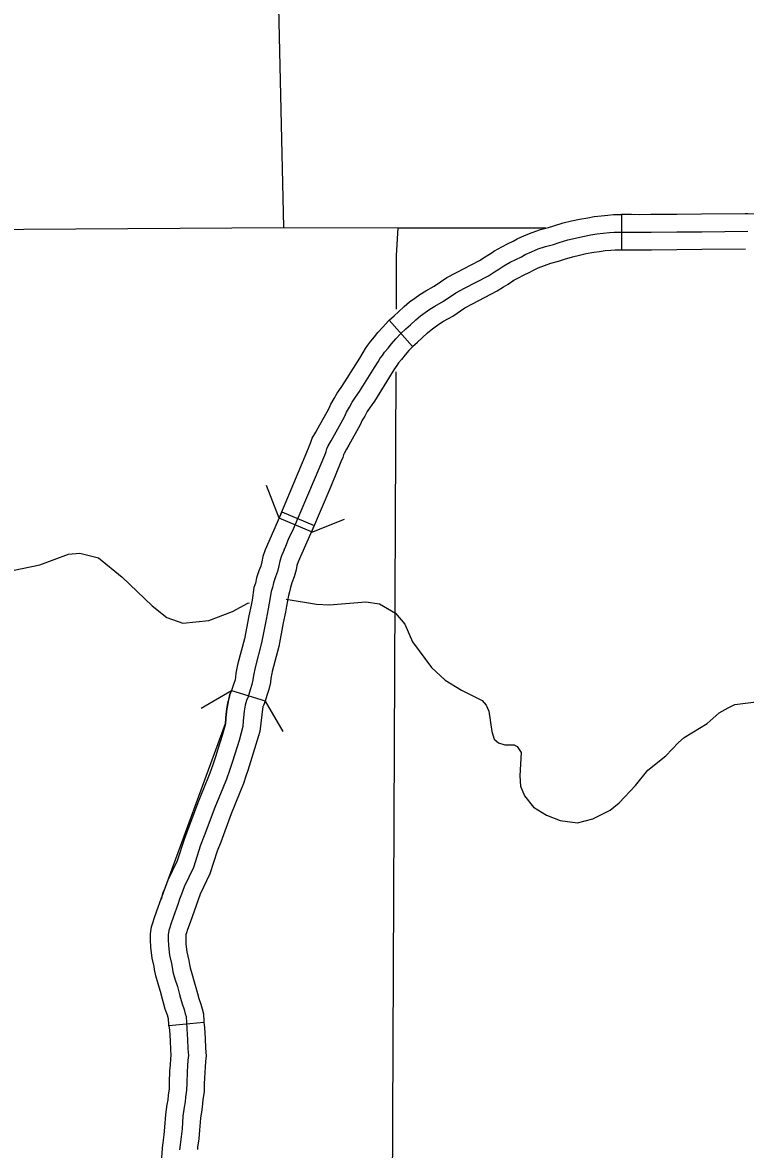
# Model space of a CAD drawing. Extents: x 1377389 to 1380723, y 1168351 to 1170484.
# Drawn here: x 1379286.7 to 1379348.4, y 1169243.7 to 1169339.8 of the extents above; entities that cross this region are included whole.
import ezdxf

# ---------------------------------------------------------------- set-up
doc = ezdxf.new("R2010")
doc.units = 0
doc.layers.add('B_Fill', color=7, linetype='Continuous')

msp = doc.modelspace()

# ---------------------------------------------------------------- linework, layer by layer
at = {"layer": 'B_Fill'}
for p, q in [((1379337.877, 1169323.449), (1379337.877, 1169320.449)), ((1379318.046, 1169314.443), (1379320.029, 1169312.191)), ((1379318.046, 1169314.443), (1379318.046, 1169314.443)), ((1379308.865, 1169298.079), (1379311.63, 1169296.915)), ((1379311.413, 1169296.372), (1379308.648, 1169297.535)), ((1379298.567, 1169265.062), (1379304.057, 1169280.033)), ((1379302.229, 1169254.533), (1379299.243, 1169254.244))]:
    msp.add_line(p, q, dxfattribs=at)
for points in [[(1379309.033, 1169322.338), (1379306.648, 1169427.492)], [(1379326.983, 1169320.32), (1379327.04, 1169320.359), (1379327.652, 1169320.706), (1379328.194, 1169320.977), (1379328.625, 1169321.178), (1379328.956, 1169321.38), (1379329.588, 1169321.654), (1379330.242, 1169321.923), (1379330.965, 1169322.165), (1379331.635, 1169322.341), (1379332.093, 1169322.489), (1379332.882, 1169322.733), (1379333.605, 1169322.904), (1379334.273, 1169323.053), (1379334.989, 1169323.181), (1379335.531, 1169323.275), (1379336.127, 1169323.352), (1379336.702, 1169323.408), (1379337.193, 1169323.449), (1379337.877, 1169323.449)], [(1379348.423, 1169323.516), (1379344.709, 1169323.483), (1379342.581, 1169323.466), (1379340.376, 1169323.448), (1379339.423, 1169323.431), (1379338.721, 1169323.449), (1379338.232, 1169323.449), (1379337.877, 1169323.449)], [(1379358.991, 1169323.464), (1379354.847, 1169323.449), (1379352.241, 1169323.483), (1379348.665, 1169323.518), (1379348.423, 1169323.516)], [(1378969.377, 1169321.131), (1378989.267, 1169321.092), (1379001.126, 1169321.14), (1379096.541, 1169321.074), (1379107.79, 1169321.092), (1379200.978, 1169321.711), (1379211.334, 1169321.713), (1379309.033, 1169322.338), (1379318.774, 1169322.313), (1379331.395, 1169322.305)], [(1379309.063, 1169294.832), (1379309.203, 1169295.164), (1379309.447, 1169295.74), (1379309.866, 1169296.648), (1379311.663, 1169300.838), (1379312.535, 1169302.934), (1379312.657, 1169303.231), (1379312.727, 1169303.458), (1379312.831, 1169303.72), (1379313.076, 1169304.156), (1379314.227, 1169306.199), (1379314.401, 1169306.583), (1379314.646, 1169307.002), (1379314.89, 1169307.439), (1379315.169, 1169307.858), (1379315.518, 1169308.364), (1379316.791, 1169310.39), (1379317.106, 1169310.896), (1379317.28, 1169311.193), (1379317.454, 1169311.437), (1379317.646, 1169311.717), (1379317.943, 1169312.048), (1379318.239, 1169312.432), (1379318.606, 1169312.852), (1379319.025, 1169313.306), (1379319.461, 1169313.69), (1379319.844, 1169314.039), (1379320.315, 1169314.475), (1379320.699, 1169314.807), (1379321.101, 1169315.087), (1379321.502, 1169315.383), (1379321.92, 1169315.645), (1379322.671, 1169316.064), (1379323.717, 1169316.78), (1379324.467, 1169317.164), (1379326.509, 1169318.229), (1379327.015, 1169318.561), (1379327.398, 1169318.788), (1379327.834, 1169319.085), (1379328.358, 1169319.382), (1379328.846, 1169319.626), (1379329.335, 1169319.853), (1379329.649, 1169320.045), (1379330.172, 1169320.272), (1379330.765, 1169320.517), (1379331.393, 1169320.726), (1379332.056, 1169320.901), (1379332.545, 1169321.058), (1379333.277, 1169321.285), (1379333.94, 1169321.442), (1379334.568, 1169321.582), (1379335.249, 1169321.704), (1379335.755, 1169321.791), (1379336.296, 1169321.861), (1379336.836, 1169321.914), (1379337.255, 1169321.949), (1379338.232, 1169321.949), (1379338.703, 1169321.949), (1379339.418, 1169321.931), (1379340.395, 1169321.949), (1379342.593, 1169321.966), (1379344.722, 1169321.984), (1379348.664, 1169322.018)], [(1379318.774, 1169322.313), (1379318.641, 1169319.942), (1379318.621, 1169315.374)], [(1379318.046, 1169314.443), (1379318.46, 1169314.807), (1379318.83, 1169315.144), (1379319.315, 1169315.593), (1379319.778, 1169315.993), (1379320.226, 1169316.305), (1379320.657, 1169316.624), (1379321.156, 1169316.937), (1379321.88, 1169317.341), (1379322.949, 1169318.072), (1379323.779, 1169318.497), (1379325.748, 1169319.525), (1379326.221, 1169319.835), (1379326.594, 1169320.055), (1379326.986, 1169320.322)], [(1379328.629, 1169317.811), (1379329.064, 1169318.058), (1379329.498, 1169318.275), (1379330.044, 1169318.529), (1379330.342, 1169318.711), (1379330.756, 1169318.891), (1379331.289, 1169319.11), (1379331.822, 1169319.288), (1379332.477, 1169319.461), (1379332.996, 1169319.628), (1379333.673, 1169319.837), (1379334.276, 1169319.98), (1379334.864, 1169320.111), (1379335.509, 1169320.227), (1379335.978, 1169320.308), (1379336.464, 1169320.371), (1379336.971, 1169320.42), (1379337.318, 1169320.449), (1379337.877, 1169320.449)], [(1379337.877, 1169320.449), (1379338.232, 1169320.449), (1379338.685, 1169320.449), (1379339.413, 1169320.431), (1379340.415, 1169320.449), (1379342.605, 1169320.466), (1379344.734, 1169320.484), (1379348.45, 1169320.516)], [(1379320.029, 1169312.191), (1379320.461, 1169312.572), (1379320.859, 1169312.934), (1379321.316, 1169313.358), (1379321.621, 1169313.621), (1379321.975, 1169313.868), (1379322.347, 1169314.143), (1379322.684, 1169314.354), (1379323.461, 1169314.788), (1379324.486, 1169315.488), (1379325.156, 1169315.832), (1379327.269, 1169316.934), (1379327.808, 1169317.288), (1379328.203, 1169317.521), (1379328.674, 1169317.842)], [(1379311.967, 1169305.245), (1379312.888, 1169306.879), (1379313.067, 1169307.273), (1379313.343, 1169307.746), (1379313.609, 1169308.222), (1379313.927, 1169308.699), (1379314.265, 1169309.189), (1379315.519, 1169311.184), (1379315.821, 1169311.671), (1379316.02, 1169312.01), (1379316.226, 1169312.298), (1379316.464, 1169312.645), (1379316.789, 1169313.008), (1379317.08, 1169313.385), (1379317.49, 1169313.854), (1379317.975, 1169314.38), (1379318.046, 1169314.443)], [(1379320.029, 1169312.191), (1379320.074, 1169312.231), (1379319.722, 1169311.849), (1379319.399, 1169311.48), (1379319.097, 1169311.089), (1379318.828, 1169310.788), (1379318.683, 1169310.577), (1379318.539, 1169310.375), (1379318.39, 1169310.121), (1379318.064, 1169309.595), (1379316.771, 1169307.539), (1379316.411, 1169307.016), (1379316.171, 1169306.656), (1379315.948, 1169306.258), (1379315.736, 1169305.894), (1379315.566, 1169305.519), (1379314.581, 1169303.772)], [(1379318.597, 1169310.03), (1379317.951, 1169163.288)], [(1379308.648, 1169297.535), (1379310.281, 1169301.422), (1379311.149, 1169303.507), (1379311.243, 1169303.737), (1379311.311, 1169303.957), (1379311.475, 1169304.367), (1379311.768, 1169304.891), (1379311.967, 1169305.245)], [(1379314.581, 1169303.772), (1379314.383, 1169303.422), (1379314.188, 1169303.072), (1379314.142, 1169302.958), (1379314.07, 1169302.724), (1379313.921, 1169302.36), (1379313.044, 1169300.255), (1379311.413, 1169296.372)], [(1379308.648, 1169297.535), (1379307.558, 1169300.33)], [(1379308.865, 1169298.079), (1379307.444, 1169294.841), (1379307.262, 1169294.271), (1379307.166, 1169293.811), (1379307.072, 1169293.448), (1379306.921, 1169293.04), (1379306.711, 1169292.451), (1379306.615, 1169292.012), (1379306.498, 1169291.621), (1379306.328, 1169290.546), (1379306.248, 1169290.112), (1379306.058, 1169289.21), (1379305.681, 1169287.256), (1379305.124, 1169285.148), (1379305.073, 1169284.894)], [(1379311.63, 1169296.915), (1379310.264, 1169293.81), (1379310.167, 1169293.507), (1379310.088, 1169293.129), (1379309.938, 1169292.549), (1379309.74, 1169292.015), (1379309.601, 1169291.625), (1379309.522, 1169291.262), (1379309.43, 1169290.954), (1379309.286, 1169290.039), (1379309.191, 1169289.529), (1379308.998, 1169288.616), (1379308.607, 1169286.588), (1379308.048, 1169284.471), (1379308.015, 1169284.306)], [(1379314.19, 1169297.419), (1379311.395, 1169296.329)], [(1379309.063, 1169294.832), (1379308.854, 1169294.326), (1379308.714, 1169293.889), (1379308.627, 1169293.47), (1379308.505, 1169292.999), (1379308.33, 1169292.527), (1379308.156, 1169292.038), (1379308.069, 1169291.637), (1379307.964, 1169291.288), (1379307.807, 1169290.292), (1379307.72, 1169289.821), (1379307.528, 1169288.913), (1379307.144, 1169286.922), (1379306.586, 1169284.809), (1379306.446, 1169284.111), (1379306.411, 1169283.744), (1379306.324, 1169283.343), (1379306.167, 1169282.889), (1379305.993, 1169282.313), (1379305.853, 1169281.998), (1379305.748, 1169281.579), (1379305.661, 1169281.073), (1379305.574, 1169280.252), (1379305.539, 1169279.763), (1379305.4, 1169279.222), (1379305.225, 1169278.576), (1379304.859, 1169277.406), (1379304.649, 1169276.708), (1379304.405, 1169276.009), (1379304.143, 1169275.276), (1379303.847, 1169274.525), (1379303.167, 1169272.866), (1379302.259, 1169270.439), (1379301.945, 1169269.636), (1379301.335, 1169267.75), (1379300.532, 1169266.092), (1379300.323, 1169265.48), (1379300.131, 1169265.044), (1379299.991, 1169264.59), (1379299.625, 1169263.56), (1379299.398, 1169262.914), (1379299.311, 1169262.634), (1379299.219, 1169262.361), (1379299.176, 1169261.99), (1379299.172, 1169261.587), (1379299.189, 1169261.08), (1379299.294, 1169260.277), (1379299.468, 1169259.561), (1379299.503, 1169259.247), (1379299.573, 1169258.845), (1379299.747, 1169258.252), (1379299.957, 1169257.588), (1379300.131, 1169256.907), (1379300.218, 1169256.593), (1379300.358, 1169256.104), (1379300.532, 1169255.615), (1379300.637, 1169255.266), (1379300.707, 1169255.022), (1379300.724, 1169254.515), (1379300.777, 1169253.974), (1379300.829, 1169253.066), (1379300.864, 1169252.263), (1379300.899, 1169251.704), (1379300.864, 1169251.302), (1379300.829, 1169250.813), (1379300.794, 1169250.324), (1379300.759, 1169249.347), (1379300.742, 1169248.736), (1379300.654, 1169248.142), (1379300.62, 1169247.758), (1379300.55, 1169247.286), (1379300.428, 1169246.518), (1379300.358, 1169245.453), (1379300.288, 1169244.754), (1379300.201, 1169244.074), (1379300.149, 1169243.655)], [(1379279.959, 1169291.865), (1379288.212, 1169293.576), (1379290.678, 1169294.473), (1379291.632, 1169294.562), (1379293.22, 1169294.171), (1379295.247, 1169292.512), (1379297.797, 1169290.069), (1379299.045, 1169289.067), (1379300.416, 1169288.589), (1379302.643, 1169288.817), (1379304.674, 1169289.58), (1379305.969, 1169290.281), (1379306.106, 1169290.322)], [(1379309.232, 1169290.634), (1379311.836, 1169290.201), (1379312.954, 1169290.156), (1379316.058, 1169290.411), (1379317.221, 1169290.227), (1379318.581, 1169289.448), (1379319.369, 1169288.492), (1379320.015, 1169286.991), (1379321.659, 1169284.8), (1379322.83, 1169283.715), (1379324.213, 1169282.877), (1379325.976, 1169281.991), (1379326.307, 1169281.601), (1379326.543, 1169281.068), (1379326.797, 1169279.335), (1379326.997, 1169278.68), (1379327.365, 1169278.391), (1379327.909, 1169278.208), (1379328.707, 1169278.213), (1379328.951, 1169278.08), (1379329.306, 1169277.551), (1379329.189, 1169275.566), (1379329.256, 1169274.687), (1379329.581, 1169273.857), (1379330.369, 1169272.9), (1379331.468, 1169272.214), (1379332.639, 1169271.749), (1379334.122, 1169271.555), (1379335.427, 1169271.895), (1379336.9, 1169272.641), (1379337.679, 1169273.266), (1379339.069, 1169274.729), (1379340.105, 1169276.042), (1379341.662, 1169277.271), (1379342.724, 1169278.404), (1379343.229, 1169278.84), (1379345.186, 1169280.041), (1379346.215, 1169280.933), (1379346.979, 1169281.377), (1379347.55, 1169281.635), (1379351.146, 1169282.106)], [(1379305.073, 1169284.894), (1379304.96, 1169284.33), (1379304.927, 1169283.975), (1379304.877, 1169283.749), (1379304.74, 1169283.351), (1379304.584, 1169282.836), (1379304.429, 1169282.488), (1379304.413, 1169282.352), (1379304.305, 1169281.946), (1379304.28, 1169281.889), (1379304.175, 1169281.28), (1379304.101, 1169280.524), (1379304.08, 1169280.385), (1379304.053, 1169280.006), (1379303.949, 1169279.605), (1379303.785, 1169278.996), (1379303.425, 1169277.846), (1379303.222, 1169277.171), (1379302.991, 1169276.509), (1379302.739, 1169275.804), (1379302.455, 1169275.085), (1379302.427, 1169275.015)], [(1379308.015, 1169284.306), (1379307.932, 1169283.892), (1379307.896, 1169283.513), (1379307.771, 1169282.937), (1379307.594, 1169282.426), (1379307.449, 1169281.947)], [(1379301.994, 1169281.323), (1379304.584, 1169282.836)], [(1379304.057, 1169280.033), (1379304.057, 1169280.103), (1379304.063, 1169280.178), (1379304.082, 1169280.279), (1379304.095, 1169280.373), (1379304.107, 1169280.493), (1379304.132, 1169280.795), (1379304.178, 1169281.267), (1379304.257, 1169281.774), (1379304.292, 1169281.92), (1379304.318, 1169281.916), (1379304.319, 1169281.946), (1379304.438, 1169282.498), (1379304.584, 1169282.836), (1379307.443, 1169281.949), (1379307.401, 1169281.797), (1379307.353, 1169281.702), (1379307.296, 1169281.574), (1379307.268, 1169281.513), (1379307.254, 1169281.484), (1379307.001, 1169279.358)], [(1379307.449, 1169281.947), (1379308.963, 1169279.357)], [(1379307.001, 1169279.358), (1379305.972, 1169276.022), (1379305.81, 1169275.524), (1379305.59, 1169274.922), (1379304.563, 1169272.319), (1379303.661, 1169269.904), (1379303.359, 1169269.131), (1379302.73, 1169267.19), (1379301.892, 1169265.459)], [(1379302.427, 1169275.015), (1379301.77, 1169273.414), (1379300.858, 1169270.975), (1379300.532, 1169270.141), (1379299.94, 1169268.311), (1379299.143, 1169266.663), (1379298.924, 1169266.026), (1379298.723, 1169265.568), (1379298.564, 1169265.053)], [(1379299.243, 1169254.244), (1379299.227, 1169254.417), (1379299.214, 1169254.786), (1379299.197, 1169254.844), (1379299.107, 1169255.147), (1379298.929, 1169255.646), (1379298.774, 1169256.187), (1379298.682, 1169256.52), (1379298.514, 1169257.176), (1379298.312, 1169257.814), (1379298.11, 1169258.504), (1379298.017, 1169259.036), (1379297.988, 1169259.3), (1379297.817, 1169260.002), (1379297.692, 1169260.957), (1379297.671, 1169261.57), (1379297.677, 1169262.085), (1379297.747, 1169262.689), (1379297.884, 1169263.097), (1379297.974, 1169263.386), (1379298.211, 1169264.059), (1379298.567, 1169265.062)], [(1379301.892, 1169265.459), (1379301.039, 1169263.06), (1379300.822, 1169262.442), (1379300.738, 1169262.172), (1379300.691, 1169262.032), (1379300.675, 1169261.895), (1379300.672, 1169261.604), (1379300.686, 1169261.203), (1379300.77, 1169260.552), (1379300.948, 1169259.823), (1379300.989, 1169259.458), (1379301.036, 1169259.186), (1379301.182, 1169258.689), (1379301.399, 1169258), (1379301.58, 1169257.294), (1379301.662, 1169256.999), (1379301.787, 1169256.562), (1379301.958, 1169256.083), (1379302.077, 1169255.687), (1379302.2, 1169255.257), (1379302.222, 1169254.613), (1379302.229, 1169254.533)], [(1379302.229, 1169254.533), (1379302.272, 1169254.089), (1379302.327, 1169253.141), (1379302.362, 1169252.342), (1379302.403, 1169251.686), (1379302.359, 1169251.184), (1379302.325, 1169250.707), (1379302.292, 1169250.244), (1379302.258, 1169249.298), (1379302.239, 1169248.605), (1379302.145, 1169247.965), (1379302.11, 1169247.58), (1379302.032, 1169247.059), (1379301.92, 1169246.351), (1379301.853, 1169245.329), (1379301.779, 1169244.585), (1379301.689, 1169243.885), (1379301.664, 1169243.689)], [(1379299.243, 1169254.244), (1379299.281, 1169253.858), (1379299.331, 1169252.99), (1379299.366, 1169252.183), (1379299.395, 1169251.722), (1379299.368, 1169251.421), (1379299.333, 1169250.92), (1379299.296, 1169250.405), (1379299.26, 1169249.395), (1379299.245, 1169248.866), (1379299.164, 1169248.319), (1379299.13, 1169247.936), (1379299.067, 1169247.514), (1379298.935, 1169246.685), (1379298.863, 1169245.577), (1379298.798, 1169244.924), (1379298.713, 1169244.262), (1379298.688, 1169244.06)], [(1379298.688, 1169244.06), (1379298.656, 1169243.808), (1379298.589, 1169242.981), (1379298.672, 1169242.272), (1379298.702, 1169241.869), (1379298.719, 1169241.184), (1379298.792, 1169239.897), (1379298.869, 1169239.03), (1379299.007, 1169238.197), (1379299.079, 1169237.322), (1379299.297, 1169236.193), (1379299.471, 1169234.995), (1379299.592, 1169234.333), (1379299.625, 1169234.102), (1379299.625, 1169233.68), (1379299.769, 1169233.141), (1379299.882, 1169232.859)]]:
    msp.add_lwpolyline(points, dxfattribs=at)

doc.saveas('drawing.dxf')
